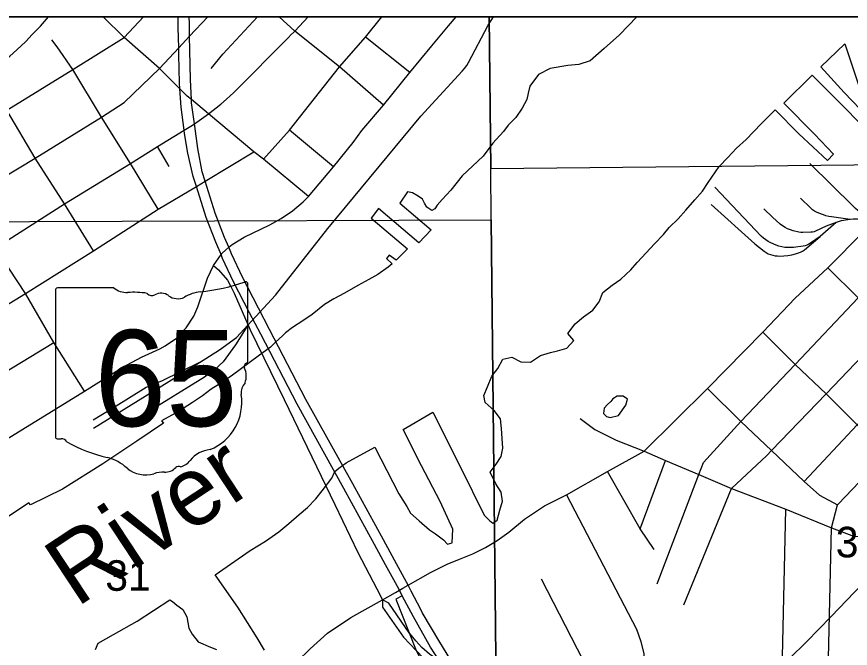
# Model space of a CAD drawing. Extents: x 0 to 40.2, y 0 to 22.
# Drawn here: x 3.454 to 4.597, y 20.035 to 20.9 of the extents above; entities that cross this region are included whole.
import ezdxf

# ---------------------------------------------------------------- set-up
doc = ezdxf.new("R2010")
doc.units = 0
for name, color, linetype in [('GM_X_Adjacent_County', 7, 'Continuous'), ('GM_X_City_Street', 7, 'Continuous'), ('GM_X_Corporation', 7, 'Continuous'), ('GM_X_County_Road', 7, 'Continuous'), ('GM_X_Interchange_Ramps', 7, 'Continuous'), ('GM_X_Interstate_Route', 7, 'Continuous'), ('GM_X_Major_Lake', 7, 'Continuous'), ('GM_X_Major_Lake_Text', 7, 'Continuous'), ('GM_X_Major_River', 7, 'Continuous'), ('GM_X_Major_River_Text', 7, 'Continuous'), ('GM_X_Minor_Lake_Text', 7, 'Continuous'), ('GM_X_State_Location', 7, 'Continuous'), ('GM_X_Township_Road', 7, 'Continuous'), ('GM_X_Unincorporated', 7, 'Continuous'), ('GM_X_Unincorporated_Location', 7, 'Continuous')]:
    doc.layers.add(name, color=color, linetype=linetype)

msp = doc.modelspace()

# ---------------------------------------------------------------- linework, layer by layer
at = {"layer": 'GM_X_Adjacent_County'}
msp.add_line((2.1, 20.9), (8.9, 20.9), dxfattribs=at)
at = {"layer": 'GM_X_Corporation'}
for points in [[(8.9, 20.9), (2.1, 20.9), (2.1, 17.4265)], [(5.588, 20.9), (2.1, 20.9), (2.1, 17.4265)], [(5.588, 20.9), (2.1, 20.9), (2.1, 17.4265)]]:
    msp.add_lwpolyline(points, dxfattribs=at)
for points in [[(4.102, 20.9), (3.0914, 20.9), (3.0929, 20.618), (4.1046, 20.6218), (4.1041, 20.6918)], [(5.0982, 20.9), (4.102, 20.9), (4.1041, 20.6918), (5.0991, 20.7019)], [(5.0991, 20.7019), (5.1201, 19.6946), (4.1148, 19.68), (4.1046, 20.6218), (4.1041, 20.6918)], [(4.1046, 20.6218), (4.1148, 19.68), (3.1145, 19.6715), (3.1086, 20.0451), (3.0929, 20.618)]]:
    msp.add_lwpolyline(points, close=True, dxfattribs=at)
at = {"layer": 'GM_X_Interchange_Ramps'}
for points in [[(4.3041, 20.9), (4.2803, 20.8753), (4.2595, 20.8562), (4.2402, 20.8395), (4.2248, 20.8345), (4.2095, 20.8331), (4.1854, 20.8289), (4.1697, 20.821), (4.1576, 20.8048), (4.1553, 20.7951), (4.1537, 20.7867), (4.1472, 20.7746), (4.1383, 20.7618), (4.128, 20.7512), (4.1215, 20.7425), (4.107, 20.7267), (4.0939, 20.7089), (4.0649, 20.6818), (4.0496, 20.6622), (4.0373, 20.6494), (4.0308, 20.6419), (4.0274, 20.6366), (4.0232, 20.6343), (4.0164, 20.6389), (4.0131, 20.6447), (4.0104, 20.65), (4.0048, 20.6542), (3.9969, 20.6585), (3.99, 20.66), (3.9793, 20.6446), (4.0222, 20.6081), (4.0054, 20.59), (3.9504, 20.6372), (3.9401, 20.624), (3.9902, 20.5818), (3.9745, 20.5664), (3.9651, 20.5733), (3.9613, 20.5688), (3.9688, 20.5615), (3.9634, 20.557), (3.9493, 20.5468), (3.9368, 20.5401)], [(4.4541, 20.7316), (4.4748, 20.7533), (4.4936, 20.7724), (4.5261, 20.7393), (4.5654, 20.7031), (4.5739, 20.7117), (4.5477, 20.739), (4.5055, 20.7817), (4.5443, 20.8199), (4.5872, 20.7768), (4.6313, 20.7321), (4.6402, 20.7422), (4.6215, 20.7615), (4.5883, 20.7961), (4.5565, 20.8311), (4.5891, 20.8626), (4.6088, 20.8038), (4.6213, 20.8067), (4.6227, 20.8515), (4.6244, 20.8898), (4.6348, 20.9)], [(4.1127, 20.2103), (4.1163, 20.2239), (4.1201, 20.236), (4.1183, 20.2486), (4.1112, 20.26), (4.1034, 20.276), (4.1114, 20.287), (4.1184, 20.2972), (4.1207, 20.3089), (4.1197, 20.3222), (4.1187, 20.3359), (4.1176, 20.3488), (4.1086, 20.3603), (4.0962, 20.3714), (4.0944, 20.3809), (4.0994, 20.393), (4.1056, 20.4074), (4.114, 20.4179), (4.1206, 20.4308), (4.1331, 20.4337), (4.1455, 20.4272), (4.1584, 20.4267), (4.1722, 20.4357), (4.1858, 20.4401), (4.1957, 20.442), (4.2083, 20.4457), (4.2178, 20.4562), (4.2099, 20.4661), (4.2199, 20.479), (4.2313, 20.4888), (4.2439, 20.4978), (4.2524, 20.5095), (4.2578, 20.522), (4.2704, 20.5321), (4.2822, 20.5404), (4.2959, 20.5532), (4.3047, 20.5634), (4.317, 20.5765), (4.3284, 20.589), (4.3407, 20.6014), (4.3487, 20.6112), (4.3609, 20.6229), (4.3716, 20.635), (4.3835, 20.6489), (4.3942, 20.661), (4.4019, 20.6727), (4.4172, 20.6946), (4.4287, 20.707), (4.4409, 20.7198), (4.4541, 20.7316)], [(3.9368, 20.5401), (3.9219, 20.5319), (3.9036, 20.5214), (3.8892, 20.5135), (3.8762, 20.5056), (3.8594, 20.4921), (3.8465, 20.4835), (3.8324, 20.4741), (3.8228, 20.467), (3.8186, 20.4628), (3.809, 20.4541), (3.8022, 20.447), (3.7854, 20.435), (3.75, 20.4087), (3.7363, 20.3992), (3.721, 20.3896), (3.709, 20.3807), (3.6956, 20.3714), (3.6764, 20.3592), (3.6528, 20.3464), (3.6558, 20.343), (3.6192, 20.3182), (3.5727, 20.2875), (3.5171, 20.2526), (3.4733, 20.2313), (3.471, 20.234), (3.4127, 20.195)], [(3.794, 20.0321), (3.7839, 20.0489), (3.7573, 20.0912), (3.7265, 20.1355), (3.7743, 20.1687), (3.7952, 20.1813), (3.8135, 20.1944), (3.8276, 20.2057), (3.8415, 20.2178), (3.8532, 20.2275), (3.8642, 20.2396), (3.873, 20.2502), (3.8865, 20.2675), (3.8903, 20.277), (3.8957, 20.2815), (3.906, 20.2886), (3.9452, 20.3103), (3.978, 20.2463), (3.9893, 20.2287), (3.9941, 20.2199), (4.0062, 20.2092), (4.0201, 20.197), (4.0284, 20.1916), (4.0393, 20.1831), (4.045, 20.1774), (4.0514, 20.1792), (4.052, 20.1978), (4.0348, 20.2359), (4.0094, 20.2844), (3.9841, 20.3343), (4.0248, 20.3583), (4.0625, 20.2828), (4.095, 20.2169), (4.1025, 20.2096), (4.107, 20.2061), (4.1127, 20.2103)], [(3.5623, 20.0332), (3.5662, 20.0415), (3.5871, 20.0535), (3.6195, 20.0718), (3.6645, 20.1011), (3.6682, 20.0988), (3.6739, 20.0938), (3.6822, 20.088), (3.6878, 20.0777), (3.6903, 20.0622), (3.6948, 20.0538), (3.7031, 20.0434), (3.7201, 20.0361), (3.7284, 20.033)]]:
    msp.add_lwpolyline(points, dxfattribs=at)
at = {"layer": 'GM_X_Interstate_Route'}
for p, q in [((3.5875, 20.5284), (3.5103, 20.5284)), ((3.7713, 20.4287), (3.7713, 20.5333)), ((3.5077, 20.5249), (3.5077, 20.3248)), ((3.7713, 20.4287), (3.7713, 20.4287))]:
    msp.add_line(p, q, dxfattribs=at)
for centre, radius, start, end in [((3.5107, 20.5254), 0.00305, 98.1301, 188.1301), ((3.6059, 20.5516), 0.0296, 231.6195, 271.1119), ((3.6774, 20.8012), 0.2796, 275.8445, 288.9065), ((3.7684, 20.5338), 0.00294, 351.8621, 97.738), ((3.6157, 20.416), 0.1064, 80.4867, 94.9883), ((3.6398, 20.5264), 0.00855, 219.7921, 297.1024), ((3.6524, 20.5033), 0.0178, 54.4667, 119.1411), ((3.6753, 20.535), 0.0214, 233.8562, 294.8282), ((3.7131, 20.4673), 0.0563, 97.3462, 120.7689), ((3.7707, 20.421), 0.00454, 107.944, 210.337), ((3.7682, 20.4282), 0.00314, 289.6038, 7.7341), ((3.7418, 20.4077), 0.0273, 340.033, 23.6496), ((3.7819, 20.3848), 0.0198, 136.8065, 186.9296), ((3.6931, 20.3715), 0.0699, 292.3089, 8.9858), ((3.5107, 20.3244), 0.00308, 171.9584, 258.3066), ((3.5112, 20.3449), 0.0235, 267.339, 280.6039), ((3.516, 20.3133), 0.00848, 29.7484, 93.2717), ((3.6231, 20.4931), 0.2019, 240.4129, 257.1985), ((3.7226, 20.2686), 0.0383, 94.4031, 142.5768), ((3.5629, 20.2349), 0.0632, 47.1842, 75.836), ((3.674, 20.3054), 0.0226, 282.8732, 323.2771), ((3.6312, 20.3123), 0.0401, 230.7004, 286.2918), ((3.6544, 20.2431), 0.0329, 85.6951, 111.2099), ((3.6573, 20.2973), 0.0214, 268.777, 315.5493), ((3.6766, 20.2779), 0.00601, 65.7517, 132.6484)]:
    msp.add_arc(centre, radius, start, end, dxfattribs=at)
at = {"layer": 'GM_X_Major_Lake'}
msp.add_line((3.9559, 20.101), (3.9736, 20.1111), dxfattribs=at)
for points in [[(3.5472, 20.387), (3.5988, 20.4193), (3.6257, 20.4337), (3.6505, 20.4451), (3.6581, 20.4488), (3.6734, 20.4596), (3.6867, 20.4737), (3.697, 20.4895), (3.7025, 20.5024), (3.716, 20.5416), (3.7241, 20.5591)], [(3.7241, 20.5591), (3.7311, 20.5533), (3.7435, 20.539), (3.7476, 20.5313), (3.7525, 20.5211), (3.7746, 20.471), (3.8209, 20.3756), (3.8904, 20.2315), (3.9219, 20.1659), (3.9481, 20.1159), (3.9559, 20.101)], [(3.184, 20.1617), (3.1919, 20.1666), (3.2326, 20.1908), (3.2665, 20.2124), (3.3467, 20.2645), (3.423, 20.3108), (3.5472, 20.387)], [(3.9736, 20.1111), (3.979, 20.1141), (3.9836, 20.1168), (3.9909, 20.1209), (4.0217, 20.1385), (4.0443, 20.1499), (4.0614, 20.1569), (4.0794, 20.1642), (4.0967, 20.1725), (4.113, 20.1822), (4.129, 20.1936), (4.1502, 20.2117), (4.1775, 20.23), (4.208, 20.2451)], [(4.208, 20.2451), (4.3036, 20.0607), (4.3099, 20.044), (4.3137, 20.0269), (4.3151, 20.0091), (4.3133, 19.9892), (4.3099, 19.971), (4.3032, 19.9543), (4.2955, 19.94), (4.2844, 19.926), (4.2711, 19.9142), (4.2547, 19.903), (4.2383, 19.896), (4.2209, 19.8915), (4.2017, 19.8901), (4.1857, 19.8936), (4.1693, 19.9001), (4.1531, 19.9075), (4.1442, 19.913), (4.1379, 19.9179), (4.1324, 19.9222), (4.1276, 19.9266), (4.1086, 19.9342)]]:
    msp.add_lwpolyline(points, dxfattribs=at)
at = {"layer": 'GM_X_Major_Lake_Text'}
for p, q in [((3.8543, 20.6538), (3.7927, 20.705)), ((3.9559, 20.101), (3.9736, 20.1111))]:
    msp.add_line(p, q, dxfattribs=at)
for points in [[(2.6867, 20.3076), (2.7567, 20.3504), (2.8339, 20.396), (2.911, 20.4447), (2.9909, 20.4935), (3.0694, 20.5419), (3.146, 20.5902), (3.2222, 20.6367), (3.3464, 20.7121), (3.4412, 20.7721), (3.5314, 20.8275), (3.6019, 20.8716), (3.6284, 20.9)], [(3.5472, 20.387), (3.5052, 20.4534), (3.4668, 20.5209), (3.4447, 20.5541), (3.4257, 20.5837), (3.385, 20.6489), (3.3464, 20.7121), (3.3148, 20.7651), (3.2399, 20.8834), (3.2307, 20.8932)], [(3.3148, 20.7651), (3.3756, 20.8023), (3.4122, 20.8235), (3.426, 20.8331), (3.4354, 20.8387), (3.4452, 20.8459), (3.4548, 20.8544), (3.467, 20.8661), (3.4759, 20.8756), (3.4869, 20.8872), (3.498, 20.9)], [(3.6598, 20.8195), (3.6503, 20.829), (3.6019, 20.8716), (3.5731, 20.9)], [(3.9572, 20.7786), (3.8966, 20.8311), (3.8355, 20.8802), (3.8143, 20.9)], [(3.9572, 20.7786), (3.9931, 20.8235), (4.0233, 20.8601), (4.0462, 20.8874), (4.0568, 20.9)], [(4.208, 20.2451), (4.2642, 20.2768), (4.3144, 20.3047), (4.4009, 20.3905), (4.4768, 20.4677), (4.5211, 20.5145), (4.5659, 20.5559), (4.6151, 20.6058), (4.6532, 20.6459), (4.6773, 20.6704), (4.6974, 20.6899), (4.7219, 20.7091), (4.7458, 20.7255), (4.8158, 20.7748), (4.8374, 20.79), (4.994, 20.9)], [(3.7927, 20.705), (3.7793, 20.7148), (3.7173, 20.7667), (3.694, 20.7863), (3.6881, 20.7913), (3.6782, 20.8011), (3.6598, 20.8195)], [(3.7241, 20.5591), (3.7345, 20.574), (3.7355, 20.5754), (3.7413, 20.5807), (3.7451, 20.584), (3.7499, 20.588), (3.7664, 20.598), (3.8013, 20.615), (3.8169, 20.6234), (3.8324, 20.634), (3.847, 20.6464), (3.8543, 20.6538), (3.8885, 20.6943), (3.9156, 20.7274), (3.9273, 20.744), (3.9572, 20.7786)], [(3.5598, 20.5794), (3.6485, 20.6364), (3.701, 20.6675), (3.7128, 20.6747), (3.7793, 20.7148)], [(3.0311, 20.2511), (3.1097, 20.3021), (3.1887, 20.3495), (3.2646, 20.3961), (3.3424, 20.4451), (3.4668, 20.5209), (3.5598, 20.5794)], [(4.3144, 20.3047), (4.3435, 20.2917), (4.3894, 20.2729), (4.4341, 20.2534), (4.5084, 20.2251), (4.5711, 20.1996), (4.6027, 20.1877), (4.6556, 20.189), (4.8594, 20.194), (4.9376, 20.1959), (4.9825, 20.197), (5.0418, 20.1984), (5.1048, 20.1999), (5.1681, 20.2004), (5.2299, 20.2009), (5.3555, 20.2019), (5.4225, 20.2024), (5.5134, 20.2031), (5.534, 20.2032), (5.596, 20.2037), (5.6074, 20.2038)], [(3.9736, 20.1111), (3.979, 20.1141), (3.9836, 20.1168), (3.9909, 20.1209), (4.0217, 20.1385), (4.0443, 20.1499), (4.0614, 20.1569), (4.0794, 20.1642), (4.0967, 20.1725), (4.113, 20.1822), (4.129, 20.1936), (4.1502, 20.2117), (4.1775, 20.23), (4.208, 20.2451)], [(3.75, 19.9456), (3.7729, 19.9631), (3.7938, 19.9795), (3.8171, 19.9973), (3.8387, 20.0165), (3.8565, 20.0337), (3.8805, 20.0553), (3.9123, 20.0769), (3.9559, 20.101)]]:
    msp.add_lwpolyline(points, dxfattribs=at)
at = {"layer": 'GM_X_Major_River'}
for p, q in [((4.5773, 20.618), (4.5553, 20.5988)), ((3.5597, 20.3362), (3.705, 20.4264))]:
    msp.add_line(p, q, dxfattribs=at)
for points in [[(3.7714, 20.4775), (3.809, 20.5183), (3.8809, 20.6099), (4.0083, 20.7636), (4.0651, 20.8254), (4.0683, 20.8291), (4.0711, 20.8331), (4.0736, 20.8374), (4.1006, 20.8884), (4.1078, 20.9)], [(4.6309, 20.6178), (4.61, 20.6323), (4.6069, 20.6346), (4.604, 20.637), (4.6012, 20.6397), (4.5415, 20.6987)], [(4.5553, 20.5988), (4.5421, 20.5895), (4.5398, 20.5881), (4.5373, 20.5869), (4.5347, 20.586), (4.532, 20.5855), (4.5191, 20.5836), (4.5107, 20.5836), (4.5068, 20.5839), (4.5028, 20.5845), (4.499, 20.5855), (4.4953, 20.5869), (4.4879, 20.5902), (4.4842, 20.592), (4.4808, 20.5942), (4.4776, 20.5967), (4.4746, 20.5995), (4.4113, 20.6665)], [(4.406, 20.6428), (4.4658, 20.5889), (4.4788, 20.5788), (4.4815, 20.5769), (4.4844, 20.5753), (4.4874, 20.574), (4.4906, 20.5731), (4.4939, 20.5725), (4.4972, 20.5722), (4.5003, 20.5721), (4.5057, 20.5722), (4.5111, 20.5727), (4.5164, 20.5737), (4.5217, 20.5751), (4.5259, 20.5764), (4.5287, 20.5775), (4.5314, 20.5789), (4.5338, 20.5807), (4.5553, 20.5988)], [(4.5967, 20.622), (4.5708, 20.6256), (4.5671, 20.6263), (4.5634, 20.6272), (4.5598, 20.6284), (4.5535, 20.6307), (4.5506, 20.632), (4.5478, 20.6335), (4.5451, 20.6354), (4.5427, 20.6375), (4.5283, 20.6514)], [(4.5773, 20.618), (4.5638, 20.6132), (4.5492, 20.6062), (4.5471, 20.6054), (4.5449, 20.6048), (4.5426, 20.6046), (4.5319, 20.6041), (4.529, 20.6042), (4.5261, 20.6048), (4.5185, 20.6067), (4.5146, 20.6079), (4.5109, 20.6094), (4.5074, 20.6113), (4.504, 20.6135), (4.5008, 20.6159), (4.4902, 20.6251), (4.4783, 20.6369)], [(4.5967, 20.622), (4.5842, 20.6205), (4.5773, 20.618)], [(4.6309, 20.6178), (4.61, 20.6221), (4.6068, 20.6226), (4.6037, 20.6227), (4.6005, 20.6225), (4.5967, 20.622)], [(3.7714, 20.4775), (3.7543, 20.4505), (3.7374, 20.427), (3.7259, 20.4168), (3.712, 20.4061), (3.6318, 20.3567)], [(3.705, 20.4264), (3.7325, 20.4435), (3.7555, 20.4603), (3.7714, 20.4775)], [(3.705, 20.4264), (3.654, 20.4011), (3.6318, 20.3921), (3.587, 20.3641), (3.5595, 20.3473)], [(4.5134, 20.0208), (4.5369, 20.0437), (4.5706, 20.0782), (4.677, 20.1891)], [(4.5524, 19.2924), (4.3709, 19.6442), (4.3413, 19.7028), (4.2775, 19.829), (4.2654, 19.8524), (4.2633, 19.8569), (4.2615, 19.8615), (4.2601, 19.8663), (4.259, 19.8711), (4.2583, 19.876), (4.2579, 19.881), (4.2578, 19.8843), (4.2519, 19.9329), (4.2508, 19.9476), (4.2499, 19.9567), (4.2485, 19.9657), (4.2467, 19.9747), (4.2444, 19.9835), (4.2417, 19.9923), (4.2386, 20.0008), (4.2351, 20.0093), (4.2311, 20.0175), (4.1736, 20.1295)]]:
    msp.add_lwpolyline(points, dxfattribs=at)
at = {"layer": 'GM_X_Major_River_Text'}
for points in [[(3.9829, 20.1067), (3.9741, 20.1021), (3.9923, 20.0557), (4.0021, 20.0316), (4.0163, 20.0032), (4.0234, 19.9916), (4.032, 19.9792), (4.0419, 19.9668), (4.057, 19.9513), (4.0734, 19.9373), (4.0822, 19.9306), (4.1037, 19.9163), (4.1165, 19.9099), (4.1241, 19.9061), (4.1256, 19.9055), (4.1393, 19.9003), (4.1491, 19.8967), (4.1665, 19.8921), (4.1841, 19.8876), (4.1857, 19.8936)], [(3.9559, 20.101), (3.9557, 20.0912), (3.9846, 20.0498), (4.0021, 20.0316), (4.012, 20.021)], [(3.993, 20.0549), (3.9923, 20.0557), (3.9642, 20.0964), (3.9559, 20.101)], [(4.0289, 20.0205), (4.0201, 20.0268), (4.0095, 20.0357), (4.0013, 20.0448), (3.993, 20.0549)]]:
    msp.add_lwpolyline(points, dxfattribs=at)
at = {"layer": 'GM_X_Minor_Lake_Text'}
msp.add_line((4.2712, 20.3762), (4.2685, 20.3728), dxfattribs=at)
msp.add_lwpolyline([(4.2685, 20.3728), (4.2639, 20.3687), (4.2593, 20.3638), (4.2585, 20.3562), (4.2626, 20.3524), (4.2679, 20.3508), (4.2793, 20.3537), (4.2893, 20.3676), (4.2913, 20.3759), (4.2853, 20.3802), (4.2773, 20.3799), (4.2712, 20.3762)], dxfattribs=at)
at = {"layer": 'GM_X_Township_Road'}
msp.add_lwpolyline([(2.1, 20.9), (8.9, 20.9), (8.9, 14.1), (2.1, 14.1)], close=True, dxfattribs=at)
at = {"layer": 'GM_X_Unincorporated'}
for points in [[(4.0333, 20.0178), (4.0216, 20.036), (3.9984, 20.0776), (3.9829, 20.1067), (3.979, 20.1141), (3.9737, 20.1241), (3.9599, 20.149), (3.9449, 20.1769), (3.9028, 20.2536), (3.8388, 20.3693), (3.789, 20.465), (3.7737, 20.4944), (3.7518, 20.5368), (3.7367, 20.5689), (3.7345, 20.574), (3.7273, 20.5911), (3.7141, 20.6247), (3.701, 20.6675), (3.6964, 20.6809), (3.6892, 20.7129), (3.6844, 20.7398), (3.6838, 20.7443), (3.6798, 20.7759), (3.6782, 20.8011), (3.6777, 20.8093), (3.6767, 20.8477), (3.6765, 20.8573), (3.6759, 20.8853), (3.6758, 20.9)], [(4.0081, 20.088), (3.995, 20.113), (3.9909, 20.1209), (3.9858, 20.1304), (3.972, 20.1553), (3.9571, 20.1832), (3.9149, 20.2599), (3.8509, 20.3756), (3.8011, 20.4713), (3.7858, 20.5007), (3.7639, 20.5432), (3.7488, 20.5752), (3.7451, 20.584), (3.7394, 20.5974), (3.7263, 20.631), (3.7128, 20.6747), (3.7086, 20.6872), (3.7029, 20.7195), (3.6985, 20.7499), (3.698, 20.7534), (3.6942, 20.782), (3.694, 20.7863), (3.6927, 20.8136), (3.6917, 20.8541), (3.6915, 20.8735), (3.6912, 20.8903), (3.6909, 20.9)], [(4.1086, 19.9342), (4.0969, 19.9488), (4.0788, 19.9733), (4.0681, 19.989), (4.0581, 20.0045), (4.053, 20.0125), (4.0342, 20.0428), (4.0103, 20.0837), (4.0081, 20.088)]]:
    msp.add_lwpolyline(points, dxfattribs=at)
at = {"layer": 'GM_X_Unincorporated_Location'}
for p, q in [((3.9931, 20.8235), (3.9323, 20.872)), ((3.8885, 20.6943), (3.8282, 20.7447)), ((3.6634, 20.6947), (3.6476, 20.7222)), ((4.3088, 20.1983), (4.3435, 20.2917)), ((4.3686, 20.094), (4.4341, 20.2534))]:
    msp.add_line(p, q, dxfattribs=at)
for points in [[(3.6503, 20.829), (3.6765, 20.8573), (3.6863, 20.8679), (3.6915, 20.8735), (3.7163, 20.9)], [(3.7212, 20.8289), (3.737, 20.8487), (3.7846, 20.9)], [(3.7927, 20.705), (3.8282, 20.7447), (3.8966, 20.8311), (3.9323, 20.872), (3.9549, 20.9)], [(3.8289, 20.8737), (3.8355, 20.8802), (3.8538, 20.9)], [(3.7468, 20.7914), (3.7517, 20.7958), (3.8283, 20.873), (3.8289, 20.8737)], [(3.6485, 20.6364), (3.6103, 20.6987), (3.5705, 20.7621), (3.5314, 20.8275), (3.5101, 20.8585), (3.5028, 20.8681)], [(2.7952, 20.2867), (2.8719, 20.3333), (2.9536, 20.3803), (3.0315, 20.4297), (3.1065, 20.4767), (3.1851, 20.5257), (3.263, 20.5723), (3.385, 20.6489), (3.4796, 20.7063), (3.5705, 20.7621), (3.6019, 20.7826), (3.6503, 20.829)], [(3.5598, 20.5794), (3.5198, 20.6436), (3.4796, 20.7063), (3.4412, 20.7721), (3.4122, 20.8235)], [(3.7173, 20.7667), (3.7343, 20.7801), (3.7419, 20.7869), (3.7468, 20.7914)], [(4.4341, 20.2534), (4.4824, 20.2989), (4.4889, 20.3057), (4.5635, 20.3834), (4.6033, 20.4248), (4.6512, 20.4747), (4.6767, 20.5014), (4.74, 20.5634), (4.8265, 20.6547), (4.8346, 20.6643), (4.8367, 20.667), (4.836, 20.6961), (4.8374, 20.79)], [(2.9916, 20.3167), (3.0694, 20.3665), (3.1456, 20.415), (3.2247, 20.4621), (3.3033, 20.5091), (3.4257, 20.5837), (3.5198, 20.6436), (3.6103, 20.6987), (3.6476, 20.7222), (3.6838, 20.7443), (3.6932, 20.7501), (3.698, 20.7534), (3.7173, 20.7667)], [(4.3319, 20.123), (4.3894, 20.2729), (4.3956, 20.289), (4.4467, 20.3453), (4.5211, 20.4236), (4.6076, 20.5147), (4.6444, 20.5534), (4.6962, 20.6031), (4.7781, 20.6941)], [(4.5334, 20.263), (4.606, 20.341), (4.6947, 20.4334), (4.7801, 20.5221), (4.867, 20.6123), (4.9175, 20.6735), (4.9214, 20.6959)], [(4.5711, 20.1996), (4.5794, 20.2314), (4.5799, 20.232), (4.6478, 20.3028), (4.7366, 20.3903), (4.8254, 20.4831), (4.9122, 20.5711), (4.9814, 20.6421), (5.0473, 20.6429)], [(4.9376, 20.1959), (4.8195, 20.3108), (4.7786, 20.3484), (4.7366, 20.3903), (4.6947, 20.4334), (4.6512, 20.4747), (4.6076, 20.5147), (4.5659, 20.5559)], [(4.6925, 20.2586), (4.6478, 20.3028), (4.606, 20.341), (4.5635, 20.3834), (4.5211, 20.4236), (4.4768, 20.4677)], [(2.8418, 20.0465), (2.9161, 20.0907), (2.9928, 20.1388), (3.0718, 20.1871), (3.1496, 20.2349), (3.2278, 20.2847), (3.3041, 20.3305), (3.3827, 20.3791), (3.5052, 20.4534)], [(4.4009, 20.3905), (4.4467, 20.3453), (4.4889, 20.3057), (4.5334, 20.263), (4.5544, 20.2442), (4.5794, 20.2314)], [(4.2264, 20.3496), (4.2466, 20.3342), (4.276, 20.3199), (4.3144, 20.3047)], [(4.3281, 20.1698), (4.3088, 20.1983), (4.2642, 20.2768)], [(4.505, 19.6806), (4.5525, 19.7102), (4.5689, 19.723), (4.5841, 19.7331), (4.5918, 19.7498), (4.5848, 19.7677), (4.567, 19.7766), (4.5455, 19.7805), (4.533, 19.7856), (4.5213, 19.7891), (4.5145, 19.7964), (4.5105, 19.8003), (4.5089, 19.8017), (4.5056, 19.823), (4.5036, 19.8493), (4.503, 19.8568), (4.5029, 19.858), (4.5052, 19.9224), (4.5053, 19.9233), (4.5039, 20.0227), (4.5084, 20.2251)], [(4.5634, 19.8305), (4.5644, 19.9217), (4.5711, 20.1996)]]:
    msp.add_lwpolyline(points, dxfattribs=at)

# ---------------------------------------------------------------- texts
at = {"layer": 'GM_X_City_Street'}
for s, p in [('32', (4.5768, 20.1592)), ('31', (3.5759, 20.1134))]:
    msp.add_text(s, height=0.04186, rotation=0, dxfattribs=at).set_placement(p)
at = {"layer": 'GM_X_County_Road'}
for s in ['s', 'r']:
    msp.add_text(s, height=0.000189, dxfattribs=at).set_placement((3.6365, 20.4116))
msp.add_text('65', height=0.000189, rotation=0, dxfattribs=at).set_placement((3.5888, 20.3978))
at = {"layer": 'GM_X_Interstate_Route'}
msp.add_text('65', height=0.13184, dxfattribs=at).set_placement((3.561, 20.3389))
at = {"layer": 'GM_X_State_Location'}
msp.add_text('River', height=0.09476, rotation=33.4164, dxfattribs=at).set_placement((3.5363, 20.0898))

doc.saveas('drawing.dxf')
